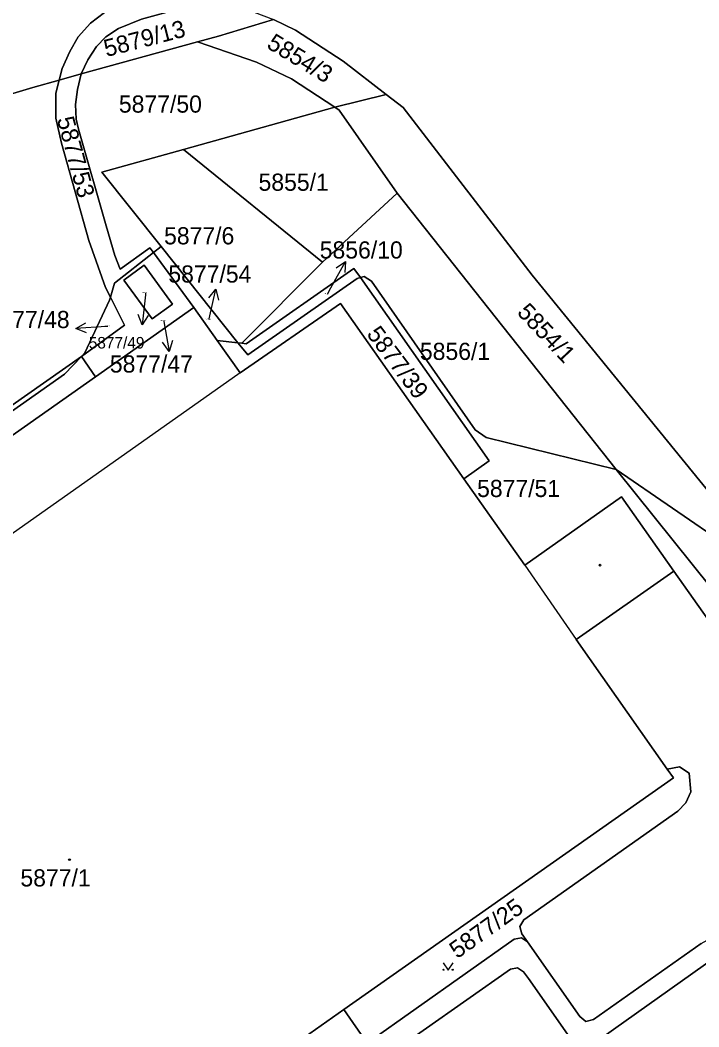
# Model space of a CAD drawing. Extents: x -596233 to -595156, y -1161235 to -1159375.
# Drawn here: x -595976.2 to -595909.1, y -1160132.4 to -1160032.8 of the extents above; entities that cross this region are included whole.
import ezdxf

# ---------------------------------------------------------------- set-up
doc = ezdxf.new("R2010")
doc.units = 0
for name, color, linetype in [('KN_CAR_KR', 7, 'Continuous'), ('KN_KULTURY', 7, 'Continuous'), ('KN_PARC_CIS_POM', 7, 'Continuous'), ('KN_PARC_CIS_POZ', 7, 'Continuous'), ('KN_PARC_CIS_STAV', 7, 'Continuous'), ('KN_PARC_PLOCHA', 7, 'Continuous'), ('PARC_C_SIPKA', 7, 'Continuous'), ('parcely_l', 7, 'Continuous')]:
    doc.layers.add(name, color=color, linetype=linetype)

msp = doc.modelspace()

# ---------------------------------------------------------------- linework, layer by layer
at = {"layer": 'KN_CAR_KR'}
for points in [[(-595954.45, -1160067.69), (-596010.81, -1160107.42)], [(-595926.29, -1160086.7), (-595921.19, -1160094.05)]]:
    msp.add_lwpolyline(points, dxfattribs=at)
at = {"layer": 'KN_KULTURY'}
msp.add_lwpolyline([(-595934.3718, -1160126.0316), (-595933.8718, -1160126.7816), (-595933.3718, -1160126.0316)], dxfattribs=at)
for centre, radius in [((-595918.84, -1160086.71), 0.09), ((-595918.84, -1160086.71), 0.0398), ((-595971.35, -1160115.84), 0.09), ((-595971.35, -1160115.84), 0.0398), ((-595934.322, -1160126.7314), 0.05), ((-595933.4226, -1160126.7314), 0.05)]:
    msp.add_circle(centre, radius, dxfattribs=at)
at = {"layer": 'KN_PARC_PLOCHA'}
for points in [[(-595951.28, -1160029.13), (-595964.21, -1160032.7), (-595966.51, -1160033.63), (-595967.76, -1160034.45), (-595968.67, -1160035.42), (-595969.52, -1160036.74), (-595970.19, -1160038.11), (-595972.36, -1160038.74), (-595972.07, -1160037.58), (-595971.32, -1160035.91), (-595970.49, -1160034.45), (-595969.27, -1160033.1), (-595967.88, -1160032.06), (-595966.1, -1160031.15), (-595963.73, -1160030.42), (-595933.86, -1160022.2), (-595929, -1160020.97), (-595924.1, -1160019.84), (-595920.17, -1160019.06), (-595915.61, -1160018.32)], [(-595951.15, -1160032.74), (-595956.61, -1160034.37), (-595958.67, -1160034.94), (-595970.19, -1160038.11), (-595969.52, -1160036.74), (-595968.67, -1160035.42), (-595967.76, -1160034.45), (-595966.51, -1160033.63), (-595964.21, -1160032.7), (-595951.28, -1160029.13), (-595956.9, -1160030.83), (-595954.01, -1160031.66)], [(-595940, -1160040.14), (-595945.09, -1160041.4), (-595949.39, -1160038.59), (-595952.83, -1160036.97), (-595958.67, -1160034.94), (-595956.61, -1160034.37), (-595951.15, -1160032.74), (-595948.97, -1160033.8), (-595944.25, -1160036.86)], [(-595945.09, -1160041.4), (-595960.07, -1160045.58), (-595968.16, -1160047.84), (-595962.28, -1160055.2), (-595963.03, -1160055.79), (-595963.39, -1160055.31), (-595966.33, -1160057.43), (-595966.86, -1160056.07), (-595967.72, -1160053.13), (-595970.45, -1160043.58), (-595970.67, -1160042.6), (-595970.74, -1160041.13), (-595970.57, -1160039.65), (-595970.19, -1160038.11), (-595958.67, -1160034.94), (-595952.83, -1160036.97), (-595949.39, -1160038.59)], [(-595963.03, -1160055.79), (-595966.89, -1160058.82), (-595967.29, -1160060.2), (-595967.77, -1160059.26), (-595969.44, -1160054.61), (-595972.15, -1160044.96), (-595972.71, -1160042.5), (-595972.69, -1160040.02), (-595972.36, -1160038.74), (-595970.19, -1160038.11), (-595970.57, -1160039.65), (-595970.74, -1160041.13), (-595970.67, -1160042.6), (-595970.45, -1160043.58), (-595967.72, -1160053.13), (-595966.86, -1160056.07), (-595966.33, -1160057.43), (-595963.39, -1160055.31)], [(-595900.51, -1160088.71), (-595917.25, -1160077.25), (-595938.93, -1160049.92), (-595944.64, -1160041.69), (-595945.09, -1160041.4), (-595940, -1160040.14), (-595938.32, -1160041.43), (-595925.57, -1160058.01)], [(-595938.93, -1160049.92), (-595946.31, -1160056.73), (-595960.07, -1160045.58), (-595945.09, -1160041.4), (-595944.64, -1160041.69)], [(-595946.31, -1160056.73), (-595954.28, -1160064.76), (-595954.68, -1160064.71), (-595962.28, -1160055.2), (-595968.16, -1160047.84), (-595960.07, -1160045.58)], [(-595917.25, -1160077.25), (-595930.12, -1160074.09), (-595931.18, -1160073.33), (-595941.44, -1160058.61), (-595942.17, -1160058.16), (-595942.56, -1160058.26), (-595943.19, -1160057.36), (-595953.85, -1160064.82), (-595954.28, -1160064.76), (-595946.31, -1160056.73), (-595938.93, -1160049.92)], [(-595954.68, -1160064.71), (-595956.72, -1160064.49), (-595959.03, -1160061.23), (-595963.03, -1160055.79), (-595962.28, -1160055.2)], [(-595959.03, -1160061.23), (-595968.77, -1160068.07), (-595970.17, -1160066.06), (-595965.89, -1160062.96), (-595967.29, -1160060.2), (-595966.89, -1160058.82), (-595963.03, -1160055.79)], [(-595961.15, -1160060.89), (-595963.17, -1160062.36), (-595965.98, -1160058.51), (-595963.96, -1160057.03)], [(-595961.15, -1160060.89), (-595963.96, -1160057.03), (-595965.98, -1160058.51), (-595963.17, -1160062.36)], [(-595942.56, -1160058.26), (-595942.89, -1160058.34), (-595953.71, -1160065.92), (-595954.48, -1160064.96), (-595954.68, -1160064.71), (-595954.28, -1160064.76), (-595953.85, -1160064.82), (-595943.19, -1160057.36)], [(-595932.31, -1160078.16), (-595944.53, -1160060.83), (-595954.45, -1160067.69), (-595956.72, -1160064.49), (-595954.68, -1160064.71), (-595954.48, -1160064.96), (-595953.71, -1160065.92), (-595942.89, -1160058.34), (-595942.56, -1160058.26), (-595929.81, -1160076.4)], [(-595917.25, -1160077.25), (-595887.15, -1160114.71), (-595887.2, -1160115), (-595888.65, -1160115.04), (-595890.62, -1160114.6), (-595891.8, -1160114.02), (-595893.28, -1160112.8), (-595894.56, -1160111.3), (-595911.55, -1160087.29), (-595916.7, -1160079.96), (-595926.29, -1160086.7), (-595932.31, -1160078.16), (-595929.81, -1160076.4), (-595942.56, -1160058.26), (-595942.17, -1160058.16), (-595941.44, -1160058.61), (-595931.18, -1160073.33), (-595930.12, -1160074.09)], [(-595970.17, -1160066.06), (-595969.84, -1160065.72), (-595967.38, -1160060.49), (-595967.29, -1160060.2), (-595965.89, -1160062.96)], [(-595932.31, -1160078.16), (-595926.29, -1160086.7), (-595916.7, -1160079.96), (-595911.55, -1160087.29), (-595921.19, -1160094.05), (-595912.18, -1160106.89), (-595911.58, -1160107.73), (-595944.19, -1160130.67), (-595955.4, -1160138.56), (-595953.04, -1160141.96), (-596001.03, -1160175.75), (-596021.64, -1160146.51), (-596031.41, -1160132.62), (-596033.19, -1160130.09), (-596029.78, -1160120.76), (-596010.81, -1160107.42), (-596011.1, -1160107.01), (-596015, -1160101.47), (-596015.41, -1160100.87), (-595968.77, -1160068.07), (-595959.03, -1160061.23), (-595956.72, -1160064.49), (-595954.45, -1160067.69), (-595944.53, -1160060.83)], [(-596022.22, -1160099.43), (-596022.71, -1160099.09), (-596023.06, -1160098.7), (-596023.53, -1160097.86), (-596023.93, -1160096.42), (-596023.93, -1160094.94), (-596023.47, -1160093.52), (-596022.54, -1160092.36), (-596021.31, -1160091.54), (-596019.87, -1160091.1), (-596012.63, -1160090.72), (-596009.65, -1160090.41), (-596006.71, -1160089.86), (-596003.87, -1160088.96), (-596001.16, -1160087.66), (-595998.64, -1160086.02), (-595970.17, -1160066.06), (-595971.85, -1160067.82), (-596015.65, -1160098.63), (-596016.6, -1160098.95), (-596017.93, -1160098.69), (-596019.63, -1160100.5), (-596020.99, -1160098.45)], [(-595968.77, -1160068.07), (-596015.41, -1160100.87), (-596015, -1160101.47), (-596016.41, -1160101.67), (-596018.81, -1160101.09), (-596021.11, -1160100.21), (-596022.22, -1160099.43), (-596020.99, -1160098.45), (-596019.63, -1160100.5), (-596017.93, -1160098.69), (-596016.6, -1160098.95), (-596015.65, -1160098.63), (-595971.85, -1160067.82), (-595970.17, -1160066.06)], [(-595900.51, -1160088.71), (-595885.8, -1160107.12), (-595887.15, -1160114.71), (-595917.25, -1160077.25)], [(-595926.03, -1160123.96), (-595926.62, -1160123.56), (-595927.32, -1160123.71), (-595941.87, -1160133.98), (-595944.19, -1160130.67), (-595911.58, -1160107.73), (-595912.18, -1160106.89), (-595910.96, -1160106.65), (-595910.03, -1160107.28), (-595909.84, -1160109.14), (-595910.33, -1160110.21), (-595911.14, -1160111.04), (-595926.39, -1160121.79), (-595926.76, -1160122.45), (-595926.57, -1160123.18)], [(-595890.35, -1160132.73), (-595891.6, -1160139.8), (-595917.46, -1160134.45), (-595919, -1160135.22), (-595919.78, -1160134.25), (-595907.39, -1160125.46), (-595905.47, -1160124.45), (-595903.2, -1160123.87), (-595900.67, -1160123.87), (-595898.72, -1160124.35), (-595896.37, -1160125.27), (-595893.75, -1160126.72), (-595892.14, -1160128.1), (-595891.22, -1160129.3), (-595890.66, -1160130.7), (-595890.44, -1160132.14)]]:
    msp.add_lwpolyline(points, close=True, dxfattribs=at)
for points in [[(-595883.33, -1160031.8), (-595882.49, -1160033.15), (-595881.88, -1160034.46), (-595881.33, -1160035.86), (-595880.54, -1160037.5), (-595879.47, -1160039.2), (-595878.32, -1160040.87), (-595877.34, -1160041.99), (-595876.19, -1160043.03), (-595874.97, -1160044.45), (-595874.74, -1160044.8), (-595876.39, -1160054.11), (-595882.24, -1160087.08), (-595884.48, -1160099.68), (-595900.51, -1160088.71), (-595925.57, -1160058.01), (-595938.32, -1160041.43), (-595940, -1160040.14), (-595944.25, -1160036.86), (-595948.97, -1160033.8), (-595951.15, -1160032.74)], [(-595967.88, -1160032.06), (-595969.27, -1160033.1), (-595970.49, -1160034.45), (-595971.32, -1160035.91), (-595972.07, -1160037.58), (-595972.36, -1160038.74), (-595974.99, -1160039.47), (-595977.61, -1160040.24)], [(-595977.61, -1160040.24), (-595974.99, -1160039.47), (-595972.36, -1160038.74), (-595972.69, -1160040.02), (-595972.71, -1160042.5), (-595972.15, -1160044.96), (-595969.44, -1160054.61), (-595967.77, -1160059.26), (-595967.29, -1160060.2), (-595967.38, -1160060.49), (-595969.84, -1160065.72), (-595970.17, -1160066.06), (-595998.64, -1160086.02)], [(-595908.84, -1160124.12), (-595919.47, -1160131.65), (-595920.24, -1160131.83), (-595920.84, -1160131.36), (-595926.03, -1160123.96), (-595926.57, -1160123.18), (-595926.76, -1160122.45), (-595926.39, -1160121.79), (-595911.14, -1160111.04), (-595910.33, -1160110.21), (-595909.84, -1160109.14), (-595910.03, -1160107.28), (-595910.96, -1160106.65), (-595912.18, -1160106.89), (-595921.19, -1160094.05), (-595911.55, -1160087.29), (-595894.56, -1160111.3)], [(-595955.4, -1160138.56), (-595944.19, -1160130.67), (-595941.87, -1160133.98), (-595927.32, -1160123.71), (-595926.62, -1160123.56), (-595926.03, -1160123.96), (-595920.84, -1160131.36), (-595920.24, -1160131.83), (-595919.47, -1160131.65), (-595908.84, -1160124.12)], [(-595907.39, -1160125.46), (-595919.78, -1160134.25)], [(-595962.28, -1160150.93), (-595927.69, -1160126.67), (-595927.01, -1160126.53), (-595926.41, -1160126.93), (-595925.92, -1160127.6), (-595921.6, -1160133.76)], [(-595921.6, -1160133.76), (-595925.92, -1160127.6), (-595926.41, -1160126.93), (-595927.01, -1160126.53), (-595927.69, -1160126.67), (-595962.28, -1160150.93)]]:
    msp.add_lwpolyline(points, dxfattribs=at)
at = {"layer": 'PARC_C_SIPKA'}
for points in [[(-595945.81, -1160059.89), (-595945.48, -1160059.29), (-595944.0383, -1160056.6591)], [(-595944.9574, -1160057.2958), (-595944.0383, -1160056.6591), (-595944.0804, -1160057.7764)], [(-595957.5585, -1160060.269), (-595956.851, -1160059.4033), (-595956.5829, -1160060.4887)], [(-595957.53, -1160062.42), (-595957.51, -1160062.33), (-595956.851, -1160059.4033)], [(-595963.82, -1160059.8), (-595963.84, -1160059.97), (-595964.1526, -1160062.9537)], [(-595969.6744, -1160063.7253), (-595970.704, -1160063.2895), (-595969.7376, -1160062.7273)], [(-595963.5511, -1160062.0112), (-595964.1526, -1160062.9537), (-595964.5457, -1160061.907)], [(-595962.01, -1160062.57), (-595962, -1160062.61), (-595961.4876, -1160065.5659)], [(-595967.54, -1160063.09), (-595967.71, -1160063.1), (-595970.704, -1160063.2895)], [(-595961.1658, -1160064.4952), (-595961.4876, -1160065.5659), (-595962.1511, -1160064.666)]]:
    msp.add_lwpolyline(points, dxfattribs=at)
at = {"layer": 'parcely_l'}
for points in [[(-595915.61, -1160018.32), (-595920.17, -1160019.06), (-595924.1, -1160019.84), (-595929, -1160020.97), (-595933.86, -1160022.2), (-595963.73, -1160030.42), (-595966.1, -1160031.15), (-595967.88, -1160032.06), (-595969.27, -1160033.1), (-595970.49, -1160034.45), (-595971.32, -1160035.91), (-595972.07, -1160037.58), (-595972.36, -1160038.74)], [(-595970.19, -1160038.11), (-595969.52, -1160036.74), (-595968.67, -1160035.42), (-595967.76, -1160034.45), (-595966.51, -1160033.63), (-595964.21, -1160032.7), (-595951.28, -1160029.13)], [(-595951.15, -1160032.74), (-595956.61, -1160034.37), (-595958.67, -1160034.94)], [(-595951.15, -1160032.74), (-595948.97, -1160033.8), (-595944.25, -1160036.86), (-595940, -1160040.14)], [(-595970.19, -1160038.11), (-595958.67, -1160034.94)], [(-595958.67, -1160034.94), (-595952.83, -1160036.97), (-595949.39, -1160038.59), (-595945.09, -1160041.4)], [(-595972.36, -1160038.74), (-595974.99, -1160039.47), (-595977.61, -1160040.24)], [(-595972.36, -1160038.74), (-595972.69, -1160040.02), (-595972.71, -1160042.5), (-595972.15, -1160044.96), (-595969.44, -1160054.61), (-595967.77, -1160059.26), (-595967.29, -1160060.2)], [(-595970.19, -1160038.11), (-595972.36, -1160038.74)], [(-595963.03, -1160055.79), (-595963.39, -1160055.31), (-595966.33, -1160057.43), (-595966.86, -1160056.07), (-595967.72, -1160053.13), (-595970.45, -1160043.58), (-595970.67, -1160042.6), (-595970.74, -1160041.13), (-595970.57, -1160039.65), (-595970.19, -1160038.11)], [(-595940, -1160040.14), (-595945.09, -1160041.4)], [(-595940, -1160040.14), (-595938.32, -1160041.43), (-595925.57, -1160058.01), (-595900.51, -1160088.71)], [(-595945.09, -1160041.4), (-595960.07, -1160045.58)], [(-595945.09, -1160041.4), (-595944.64, -1160041.69), (-595938.93, -1160049.92)], [(-595962.28, -1160055.2), (-595968.16, -1160047.84), (-595960.07, -1160045.58)], [(-595960.07, -1160045.58), (-595946.31, -1160056.73)], [(-595938.93, -1160049.92), (-595946.31, -1160056.73)], [(-595917.25, -1160077.25), (-595938.93, -1160049.92)], [(-595962.28, -1160055.2), (-595963.03, -1160055.79)], [(-595954.68, -1160064.71), (-595962.28, -1160055.2)], [(-595967.29, -1160060.2), (-595966.89, -1160058.82), (-595963.03, -1160055.79)], [(-595963.03, -1160055.79), (-595959.03, -1160061.23)], [(-595946.31, -1160056.73), (-595954.28, -1160064.76)], [(-595961.15, -1160060.89), (-595963.96, -1160057.03), (-595965.98, -1160058.51), (-595963.17, -1160062.36), (-595961.15, -1160060.89)], [(-595954.28, -1160064.76), (-595953.85, -1160064.82), (-595943.19, -1160057.36), (-595942.56, -1160058.26)], [(-595942.56, -1160058.26), (-595942.89, -1160058.34), (-595953.71, -1160065.92), (-595954.48, -1160064.96), (-595954.68, -1160064.71)], [(-595942.56, -1160058.26), (-595942.17, -1160058.16), (-595941.44, -1160058.61), (-595931.18, -1160073.33), (-595930.12, -1160074.09), (-595917.25, -1160077.25)], [(-595932.31, -1160078.16), (-595929.81, -1160076.4), (-595942.56, -1160058.26)], [(-595970.17, -1160066.06), (-595965.89, -1160062.96), (-595967.29, -1160060.2)], [(-595970.17, -1160066.06), (-595969.84, -1160065.72), (-595967.38, -1160060.49), (-595967.29, -1160060.2)], [(-595959.03, -1160061.23), (-595968.77, -1160068.07)], [(-595959.03, -1160061.23), (-595956.72, -1160064.49)], [(-595956.72, -1160064.49), (-595954.45, -1160067.69), (-595944.53, -1160060.83), (-595932.31, -1160078.16)], [(-595954.68, -1160064.71), (-595956.72, -1160064.49)], [(-595954.28, -1160064.76), (-595954.68, -1160064.71)], [(-596023.47, -1160093.52), (-596022.54, -1160092.36), (-596021.31, -1160091.54), (-596019.87, -1160091.1), (-596012.63, -1160090.72), (-596009.65, -1160090.41), (-596006.71, -1160089.86), (-596003.87, -1160088.96), (-596001.16, -1160087.66), (-595998.64, -1160086.02), (-595970.17, -1160066.06)], [(-595970.17, -1160066.06), (-595971.85, -1160067.82), (-596015.65, -1160098.63), (-596016.6, -1160098.95), (-596017.93, -1160098.69), (-596019.63, -1160100.5), (-596020.99, -1160098.45), (-596022.22, -1160099.43)], [(-595970.17, -1160066.06), (-595968.77, -1160068.07)], [(-595968.77, -1160068.07), (-596015.41, -1160100.87), (-596015, -1160101.47)], [(-595887.15, -1160114.71), (-595917.25, -1160077.25)], [(-595917.25, -1160077.25), (-595900.51, -1160088.71)], [(-595911.55, -1160087.29), (-595916.7, -1160079.96), (-595926.29, -1160086.7), (-595932.31, -1160078.16)], [(-595911.55, -1160087.29), (-595921.19, -1160094.05), (-595912.18, -1160106.89)], [(-595887.2, -1160115), (-595888.65, -1160115.04), (-595890.62, -1160114.6), (-595891.8, -1160114.02), (-595893.28, -1160112.8), (-595894.56, -1160111.3), (-595911.55, -1160087.29)], [(-595944.19, -1160130.67), (-595911.58, -1160107.73), (-595912.18, -1160106.89)], [(-595912.18, -1160106.89), (-595910.96, -1160106.65), (-595910.03, -1160107.28), (-595909.84, -1160109.14), (-595910.33, -1160110.21), (-595911.14, -1160111.04), (-595926.39, -1160121.79), (-595926.76, -1160122.45), (-595926.57, -1160123.18), (-595926.03, -1160123.96)], [(-595926.03, -1160123.96), (-595920.84, -1160131.36), (-595920.24, -1160131.83), (-595919.47, -1160131.65), (-595908.84, -1160124.12), (-595906.22, -1160122.68), (-595903.3, -1160121.94), (-595900.07, -1160121.98), (-595897.37, -1160122.79), (-595894.63, -1160124.03), (-595892.03, -1160125.58), (-595889.88, -1160127.64), (-595889.55, -1160128.24)], [(-595926.03, -1160123.96), (-595926.62, -1160123.56), (-595927.32, -1160123.71), (-595941.87, -1160133.98), (-595944.19, -1160130.67)], [(-595890.35, -1160132.73), (-595890.44, -1160132.14), (-595890.66, -1160130.7), (-595891.22, -1160129.3), (-595892.14, -1160128.1), (-595893.75, -1160126.72), (-595896.37, -1160125.27), (-595898.72, -1160124.35), (-595900.67, -1160123.87), (-595903.2, -1160123.87), (-595905.47, -1160124.45), (-595907.39, -1160125.46), (-595919.78, -1160134.25)], [(-595921.6, -1160133.76), (-595925.92, -1160127.6), (-595926.41, -1160126.93), (-595927.01, -1160126.53), (-595927.69, -1160126.67), (-595962.28, -1160150.93), (-596003.93, -1160180.15), (-596006.39, -1160181.88), (-596007.94, -1160182.72), (-596009.1, -1160182.87), (-596010.07, -1160182.64), (-596020.46, -1160178.98), (-596021.21, -1160178.99), (-596021.75, -1160179.53), (-596022.18, -1160180.76)], [(-596021.64, -1160146.51), (-596001.03, -1160175.75), (-595953.04, -1160141.96), (-595955.4, -1160138.56), (-595944.19, -1160130.67)]]:
    msp.add_lwpolyline(points, dxfattribs=at)

# ---------------------------------------------------------------- texts
at = {"layer": 'KN_PARC_CIS_POM'}
for s, p in [('5877/49', (-595964.1533, -1160059.8)), ('5856/10', (-595946.1433, -1160059.89)), ('5877/47', (-595962.3433, -1160062.57)), ('5877/54', (-595957.8633, -1160062.42)), ('5877/48', (-595967.8733, -1160063.09))]:
    msp.add_text(s, height=0.1, dxfattribs=at).set_placement(p)
at = {"layer": 'KN_PARC_CIS_POZ'}
for s, rotation, p in [('5879/13', 14.500311, (-595967.6959, -1160036.4539)), ('5854/3', 328.806578, (-595951.9302, -1160035.4853)), ('5877/53', 285.195662, (-595972.6053, -1160042.5815)), ('5854/1', 313.156693, (-595927.1345, -1160061.7763)), ('5877/39', 306.889157, (-595942.0015, -1160063.8679)), ('5877/25', 35.332823, (-595932.9729, -1160125.6871))]:
    msp.add_text(s, height=1.7, rotation=rotation, dxfattribs=at).set_placement(p)
for s, height, p in [('5877/50', 1.7, (-595966.4566, -1160041.95)), ('5855/1', 1.7, (-595952.6366, -1160049.68)), ('5877/6', 1.7, (-595961.9866, -1160054.98)), ('5856/10', 1.7, (-595946.5816, -1160056.38)), ('5877/54', 1.7, (-595961.5616, -1160058.76)), ('5877/48', 1.7, (-595979.5516, -1160063.26)), ('5877/49', 1.14, (-595969.4396, -1160065.2785)), ('5856/1', 1.7, (-595936.6666, -1160066.41)), ('5877/47', 1.7, (-595967.3516, -1160067.66)), ('5877/51', 1.7, (-595931.0066, -1160079.97))]:
    msp.add_text(s, height=height, dxfattribs=at).set_placement(p)
at = {"layer": 'KN_PARC_CIS_STAV'}
msp.add_text('5877/1', height=1.7, dxfattribs=at).set_placement((-595976.2066, -1160118.49))

doc.saveas('drawing.dxf')
